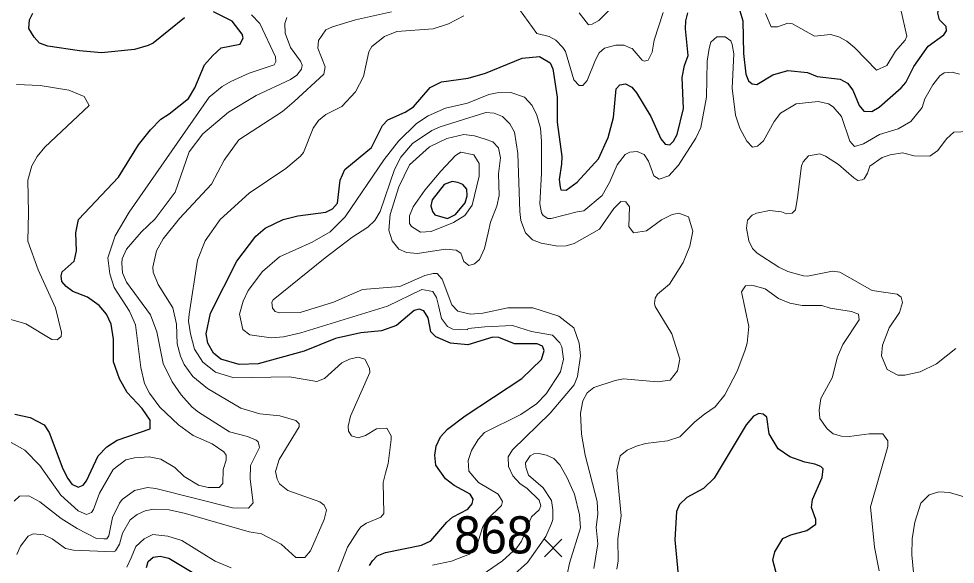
# Model space of a CAD drawing. Extents: x 294.2 to 320.3, y 7482.7 to 7510.7.
# Drawn here: x 312.401 to 314.416, y 7491.771 to 7492.945 of the extents above; entities that cross this region are included whole.
import ezdxf
from ezdxf.enums import TextEntityAlignment as Align

# ---------------------------------------------------------------- set-up
doc = ezdxf.new("R2010")
doc.units = 0
doc.header["$LTSCALE"] = 0.032
for name, color, linetype, lineweight in [('1', 7, 'Continuous', 25), ('2', 7, 'Continuous', 13), ('21', 7, 'Continuous', 25)]:
    doc.layers.add(name, color=color, linetype=linetype, lineweight=lineweight)
doc.layers.add('61', color=7, linetype='Continuous')

msp = doc.modelspace()

# ---------------------------------------------------------------- linework, layer by layer
at = {"layer": '1'}
for points in [[(314.1188, 7492.8212), (314.1687, 7492.8153), (314.1842, 7492.8067), (314.1958, 7492.7916), (314.2097, 7492.7588), (314.2191, 7492.7464), (314.2368, 7492.7453), (314.2524, 7492.755), (314.2995, 7492.7964), (314.31, 7492.8083), (314.3272, 7492.8427), (314.3577, 7492.8863), (314.3915, 7492.911), (314.3976, 7492.9196), (314.3965, 7492.9288), (314.3821, 7492.9433), (314.3788, 7492.9573), (314.3815, 7492.9702), (314.3931, 7492.9847), (314.4481, 7493.0267)], [(313.9462, 7492.9842), (313.959, 7492.9407), (313.9607, 7492.8702), (313.9657, 7492.8261), (313.9712, 7492.8115)], [(312.7574, 7492.9475), (312.6903, 7492.8926), (312.6795, 7492.8875), (312.6501, 7492.8792), (312.5786, 7492.8722), (312.5314, 7492.876), (312.4637, 7492.8863), (312.4458, 7492.8926), (312.4343, 7492.9054), (312.4228, 7492.9246), (312.4241, 7492.9431), (312.4311, 7492.9571)], [(312.6047, 7492.2064), (312.6047, 7492.2551), (312.5994, 7492.2874), (312.5899, 7492.3094), (312.5742, 7492.3275), (312.5485, 7492.3456), (312.5173, 7492.3582), (312.5026, 7492.3691), (312.4937, 7492.3793), (312.4924, 7492.3914), (312.4943, 7492.4003), (312.5199, 7492.4234), (312.5218, 7492.4291), (312.525, 7492.4457), (312.5237, 7492.484), (312.5294, 7492.5127), (312.6156, 7492.6041), (312.6586, 7492.674), (312.684, 7492.7062), (312.7069, 7492.7292), (312.7242, 7492.7407), (312.7658, 7492.7735), (312.78, 7492.7963), (312.8008, 7492.846), (312.8187, 7492.8664), (312.8365, 7492.8824), (312.8774, 7492.8907), (312.8838, 7492.9041), (312.8819, 7492.9124), (312.8599, 7492.9399), (312.82, 7492.9603)], [(313.3237, 7492.0612), (313.3614, 7492.0902), (313.4834, 7492.1703), (313.5256, 7492.2118), (313.5317, 7492.2306), (313.5278, 7492.2403), (313.5167, 7492.2451), (313.4673, 7492.2451), (313.434, 7492.2591), (313.4207, 7492.2596), (313.3675, 7492.2435), (313.3297, 7492.2467), (313.2986, 7492.2601), (313.2876, 7492.2714), (313.282, 7492.3015), (313.2726, 7492.3161), (313.2626, 7492.3198), (313.2515, 7492.3171), (313.2138, 7492.2849), (313.1816, 7492.273), (313.1373, 7492.2692), (313.0824, 7492.2569), (313.0152, 7492.2295), (312.9159, 7492.202), (312.8754, 7492.2009), (312.836, 7492.2122), (312.8199, 7492.2251), (312.8077, 7492.2466), (312.8044, 7492.267), (312.8133, 7492.3117), (312.8698, 7492.423), (312.9109, 7492.4773), (312.9308, 7492.4945), (312.9697, 7492.5128), (313.0013, 7492.5209), (313.0617, 7492.5285), (313.0761, 7492.536), (313.0867, 7492.5479), (313.0928, 7492.5979), (313.1028, 7492.6204), (313.1599, 7492.6678), (313.1838, 7492.7156), (313.1949, 7492.7279), (313.2321, 7492.7441), (313.2504, 7492.7559), (313.2859, 7492.7973), (313.3109, 7492.8096), (313.3678, 7492.8173), (313.4054, 7492.8281), (313.484, 7492.8607), (313.5216, 7492.8639), (313.5446, 7492.8505), (313.5504, 7492.8377), (313.5593, 7492.7764), (313.5593, 7492.7228), (313.5695, 7492.6488), (313.5689, 7492.6322), (313.5638, 7492.599), (313.5657, 7492.5824), (313.5676, 7492.5772), (313.5785, 7492.576), (313.6025, 7492.5935), (313.6487, 7492.6436), (313.6691, 7492.6896), (313.6806, 7492.733), (313.6866, 7492.7943), (313.6944, 7492.8029), (313.7066, 7492.805), (313.7199, 7492.798), (313.7299, 7492.7857), (313.7611, 7492.7346), (313.7827, 7492.6868), (313.7921, 7492.6755), (313.8016, 7492.6738), (313.8099, 7492.6819), (313.8177, 7492.6964), (313.831, 7492.7518), (313.8282, 7492.8191), (313.8332, 7492.8449), (313.8415, 7492.8664), (313.8354, 7492.9239), (313.8365, 7492.9412), (313.8409, 7492.9584)], [(313.9712, 7492.8115), (313.9789, 7492.8051), (313.9889, 7492.804), (314.0239, 7492.8244), (314.0561, 7492.8341), (314.0982, 7492.8293), (314.1188, 7492.8212)], [(312.6126, 7492.0379), (312.6833, 7492.0626), (312.6839, 7492.0811), (312.6661, 7492.106), (312.6341, 7492.1405), (312.6175, 7492.1699), (312.6047, 7492.2064)], [(312.3922, 7492.0941), (312.4252, 7492.0863), (312.4558, 7492.0706), (312.4661, 7492.054), (312.4954, 7491.9762), (312.5064, 7491.955), (312.515, 7491.9432), (312.5284, 7491.9369), (312.5394, 7491.9409), (312.5467, 7491.9503), (312.5715, 7492.0041), (312.5903, 7492.0237), (312.6126, 7492.0379)], [(314.0327, 7491.7441), (314.0238, 7491.7796), (314.0282, 7491.7974), (314.0454, 7491.8264), (314.062, 7491.834), (314.097, 7491.8431), (314.1159, 7491.8571), (314.1159, 7491.8667), (314.107, 7491.8926), (314.1092, 7491.9103), (314.1298, 7491.9576), (314.132, 7491.9759), (314.127, 7491.9813), (314.1142, 7491.9861), (314.0921, 7491.9904), (314.0604, 7492.0018), (314.0349, 7492.0195), (314.016, 7492.0512), (314.0105, 7492.0873), (314.0027, 7492.0938), (313.9933, 7492.0954), (313.9817, 7492.0895), (313.9661, 7492.0712), (313.8972, 7491.9562), (313.8745, 7491.9341), (313.8385, 7491.9147), (313.8229, 7491.8991), (313.8163, 7491.8841), (313.8129, 7491.8233), (313.8212, 7491.733)], [(313.3375, 7491.9402), (313.3192, 7491.9547), (313.2987, 7491.9843), (313.2965, 7492.0052), (313.2993, 7492.0246), (313.3082, 7492.045), (313.3237, 7492.0612)], [(313.1556, 7491.768), (313.1623, 7491.7782), (313.1722, 7491.7884), (313.19, 7491.796), (313.2677, 7491.8116), (313.2877, 7491.8207), (313.322, 7491.8616), (313.3343, 7491.8718), (313.3675, 7491.8891), (313.3769, 7491.9009), (313.3786, 7491.9106), (313.3725, 7491.9219), (313.3375, 7491.9402)], [(312.6754, 7491.7635), (312.6793, 7491.7764), (312.6898, 7491.7861), (312.7048, 7491.7877), (312.7236, 7491.7839), (312.7741, 7491.7533)]]:
    msp.add_lwpolyline(points, dxfattribs=at)
msp.add_lwpolyline([(313.3164, 7492.5887), (313.2907, 7492.5553), (313.2874, 7492.5422), (313.2912, 7492.5302), (313.2961, 7492.5231), (313.3235, 7492.5154), (313.3409, 7492.5236), (313.3617, 7492.5493), (313.3661, 7492.5641), (313.365, 7492.5783), (313.3568, 7492.5887), (313.3459, 7492.593), (313.3338, 7492.5952)], close=True, dxfattribs=at)
at = {"layer": '2'}
for points in [[(313.4693, 7492.9782), (313.5159, 7492.9137)], [(312.5288, 7491.8858), (312.5467, 7491.8781), (312.5575, 7491.8819), (312.5614, 7491.8883), (312.5747, 7491.9234), (312.6041, 7491.9745), (312.6316, 7491.9956), (312.6501, 7492), (312.6814, 7492.002), (312.7063, 7491.9969), (312.737, 7491.979), (312.7567, 7491.9598), (312.788, 7491.9407), (312.8085, 7491.9356), (312.8321, 7491.9362), (312.8397, 7491.9445), (312.841, 7491.9745), (312.8474, 7491.995), (312.8474, 7492.0052), (312.8423, 7492.0128), (312.8174, 7492.0301), (312.7765, 7492.0479), (312.7446, 7492.0709), (312.7044, 7492.1086), (312.682, 7492.1392), (312.6718, 7492.1597), (312.6635, 7492.1942), (312.652, 7492.2861), (312.6393, 7492.3155), (312.6061, 7492.3665), (312.5965, 7492.3959), (312.5926, 7492.4303), (312.6086, 7492.4776), (312.6386, 7492.5287), (312.8104, 7492.7764), (312.8385, 7492.7994), (312.857, 7492.8103), (312.8966, 7492.8282), (312.9508, 7492.846), (312.954, 7492.8531), (312.9534, 7492.8633), (312.9195, 7492.9348), (312.9016, 7492.9539)], [(313.0658, 7491.6974), (313.1085, 7491.8072), (313.1315, 7491.8436), (313.1372, 7491.8513), (313.1494, 7491.8589), (313.1801, 7491.8717), (313.1864, 7491.88), (313.1851, 7491.9464), (313.1902, 7491.9669), (313.196, 7491.9873), (313.2024, 7492.0396), (313.2024, 7492.0473), (313.1928, 7492.0639), (313.1705, 7492.0626), (313.1469, 7492.0479), (313.1309, 7492.0428), (313.1168, 7492.0473), (313.1105, 7492.0575), (313.1098, 7492.0677), (313.1149, 7492.0894), (313.1564, 7492.1839), (313.1558, 7492.1929), (313.1456, 7492.212), (313.1315, 7492.2165), (313.1124, 7492.212), (313.0964, 7492.2043), (313.0587, 7492.1705), (313.0421, 7492.1641), (312.9834, 7492.1744), (312.864, 7492.1718), (312.8244, 7492.1846), (312.7969, 7492.2056), (312.7791, 7492.2337), (312.7701, 7492.2669), (312.7663, 7492.2938), (312.7676, 7492.3091), (312.7854, 7492.4253), (312.802, 7492.4674), (312.8346, 7492.5127), (312.8966, 7492.5695), (312.9757, 7492.6232), (313.007, 7492.6494), (313.0134, 7492.6577), (313.0344, 7492.71), (313.0459, 7492.7266), (313.0613, 7492.7394), (313.0964, 7492.7566), (313.1258, 7492.7879), (313.1424, 7492.8211), (313.1539, 7492.8741), (313.1609, 7492.8856), (313.1877, 7492.9073), (313.2145, 7492.9181), (313.2924, 7492.9239), (313.3256, 7492.9341), (313.3588, 7492.952)], [(313.2031, 7492.9603), (313.1252, 7492.9431), (313.076, 7492.9278), (313.0613, 7492.9214), (313.0459, 7492.8984), (313.0441, 7492.8818), (313.06, 7492.8416), (313.0575, 7492.8262), (312.9936, 7492.7669), (312.9681, 7492.7458), (312.8742, 7492.6845), (312.8429, 7492.6411), (312.8155, 7492.5893)], [(313.6768, 7492.9699), (313.6493, 7492.9418), (313.6347, 7492.9335), (313.627, 7492.9322), (313.6065, 7492.9584)], [(313.6066, 7492.8013), (313.6148, 7492.8019), (313.6238, 7492.8122), (313.6417, 7492.8569), (313.65, 7492.8722), (313.6615, 7492.8818), (313.6857, 7492.8882), (313.7036, 7492.8882), (313.7157, 7492.8824), (313.7208, 7492.8811), (313.7425, 7492.8562), (313.747, 7492.8537), (313.7553, 7492.8562), (313.7636, 7492.8735), (313.7681, 7492.899), (313.7878, 7492.9591)], [(314.0075, 7492.9565), (314.0203, 7492.9278), (314.0337, 7492.9278), (314.056, 7492.936), (314.0662, 7492.9347), (314.1135, 7492.9079), (314.148, 7492.9112), (314.1659, 7492.9061), (314.1825, 7492.8971), (314.1997, 7492.8824), (314.2469, 7492.8345), (314.2687, 7492.8447), (314.2872, 7492.8754), (314.3082, 7492.899), (314.3121, 7492.908), (314.2986, 7492.968)], [(312.9993, 7492.8237), (313.0096, 7492.8371), (313.0109, 7492.8454), (313.007, 7492.8543), (312.9853, 7492.8837), (312.9738, 7492.9144), (312.9732, 7492.9348), (312.9777, 7492.9482)], [(313.5159, 7492.9137), (313.542, 7492.9073), (313.5567, 7492.8996), (313.572, 7492.8837), (313.5772, 7492.8748), (313.595, 7492.8141), (313.6066, 7492.8013)], [(313.8, 7492.6072), (313.8205, 7492.6302), (313.8581, 7492.6883), (313.8683, 7492.7113), (313.8811, 7492.7764), (313.8823, 7492.8543), (313.8862, 7492.8812), (313.89, 7492.8946), (313.9034, 7492.9067), (313.9207, 7492.9067), (313.9335, 7492.8977), (313.936, 7492.8901), (313.9398, 7492.8697), (313.936, 7492.7956), (313.943, 7492.7381), (313.9526, 7492.71), (313.9673, 7492.682), (313.98, 7492.6691), (313.9909, 7492.6711), (314.0037, 7492.6826), (314.0267, 7492.7241), (314.0401, 7492.742), (314.0739, 7492.7618), (314.1212, 7492.7669), (314.1435, 7492.7624), (314.1531, 7492.756), (314.171, 7492.7349), (314.1895, 7492.682), (314.1991, 7492.6704), (314.2188, 7492.6762), (314.2533, 7492.696), (314.2936, 7492.7081), (314.3204, 7492.724), (314.3446, 7492.7541), (314.351, 7492.7726), (314.3676, 7492.8033), (314.3829, 7492.8224), (314.3919, 7492.8288), (314.4097, 7492.8307), (314.4251, 7492.8262)], [(312.7376, 7492.5721), (312.7676, 7492.659), (312.7969, 7492.6972), (312.8525, 7492.7445), (312.9119, 7492.7802), (312.9853, 7492.8147), (312.9993, 7492.8237)], [(312.396, 7492.8039), (312.4471, 7492.8019), (312.5084, 7492.7917), (312.5416, 7492.7783), (312.5524, 7492.7586), (312.4567, 7492.6685), (312.4407, 7492.6488), (312.4292, 7492.6283), (312.4202, 7492.5977), (312.4215, 7492.5274), (312.4202, 7492.4661), (312.4426, 7492.4049), (312.4802, 7492.3231), (312.493, 7492.2695), (312.4918, 7492.2612), (312.4835, 7492.2541)], [(313.2912, 7491.7683), (313.332, 7491.7772), (313.3706, 7491.7924), (313.3862, 7491.8075), (313.3989, 7491.85), (313.4095, 7491.8678), (313.4399, 7491.8973), (313.4418, 7491.9056), (313.4323, 7491.9215), (313.3901, 7491.9464), (313.3697, 7491.9713), (313.3677, 7491.9943), (313.3748, 7492.0154), (313.3895, 7492.0396), (313.4029, 7492.0543), (313.4814, 7492.0932), (313.5152, 7492.1162), (313.5357, 7492.1373), (313.5663, 7492.1852), (313.5733, 7492.212), (313.5695, 7492.2389), (313.5651, 7492.2478), (313.5491, 7492.2637), (313.5044, 7492.272), (313.4635, 7492.2848), (313.4035, 7492.2822), (313.3677, 7492.2784), (313.3665, 7492.2758), (313.3346, 7492.2771), (313.3237, 7492.2829), (313.3109, 7492.3001), (313.3039, 7492.3282), (313.2995, 7492.3448), (313.2918, 7492.3582), (313.2682, 7492.3621), (313.1941, 7492.3263), (313.0077, 7492.2689), (312.9706, 7492.2605), (312.9438, 7492.258), (312.8978, 7492.2644), (312.8831, 7492.2765), (312.8761, 7492.3091), (312.8838, 7492.3372), (312.8947, 7492.3602), (312.9253, 7492.401), (312.9617, 7492.4329), (313.0319, 7492.4642), (313.0709, 7492.4865), (313.1034, 7492.5185), (313.1871, 7492.6424), (313.2183, 7492.682), (313.2567, 7492.7196), (313.2822, 7492.7362), (313.3193, 7492.7528), (313.3665, 7492.7636), (313.4125, 7492.7822), (313.4303, 7492.786), (313.4597, 7492.7866), (313.4891, 7492.7764), (313.5057, 7492.7586), (313.5159, 7492.7381), (313.5235, 7492.71), (313.5255, 7492.682), (313.5261, 7492.613), (313.5222, 7492.5466), (313.5255, 7492.5274), (313.5293, 7492.5217), (313.5395, 7492.5153), (313.5466, 7492.5153), (313.6027, 7492.5299), (313.6167, 7492.5319), (313.6563, 7492.5644), (313.6723, 7492.5926), (313.6883, 7492.6309), (313.7055, 7492.6532), (313.7157, 7492.6583)], [(313.2209, 7492.3691), (313.1405, 7492.3621), (313.0779, 7492.3353), (313.0064, 7492.3129), (312.9617, 7492.3123), (312.9528, 7492.3148), (312.947, 7492.3218), (312.9451, 7492.3352), (312.9483, 7492.3403), (313.06, 7492.4304), (313.1175, 7492.4744), (313.152, 7492.4968), (313.1673, 7492.5108), (313.1787, 7492.53), (313.2094, 7492.6207), (313.2228, 7492.6475), (313.2484, 7492.6768), (313.2899, 7492.7049), (313.3078, 7492.7126), (313.4061, 7492.7432), (313.424, 7492.7419), (313.4418, 7492.7349), (313.4578, 7492.719), (313.4673, 7492.7011), (313.475, 7492.6551), (313.4788, 7492.53), (313.4814, 7492.5108), (313.4916, 7492.484), (313.5063, 7492.4693), (313.5248, 7492.4623), (313.5606, 7492.4559), (313.5785, 7492.4566), (313.5964, 7492.4617), (313.6506, 7492.4923), (313.6813, 7492.5364), (313.6966, 7492.5517), (313.7074, 7492.5511), (313.7151, 7492.5402), (313.7138, 7492.4981), (313.724, 7492.4847), (313.7515, 7492.4885), (313.784, 7492.5121), (313.807, 7492.5236), (313.8211, 7492.5268), (313.8422, 7492.5191), (313.8517, 7492.4878), (313.8447, 7492.4559), (313.8307, 7492.4202), (313.8013, 7492.3735), (313.7757, 7492.3519), (313.77, 7492.3435), (313.7687, 7492.3321), (313.77, 7492.3257), (313.8064, 7492.2669), (313.8236, 7492.212), (313.8185, 7492.1871), (313.8026, 7492.1673), (313.7751, 7492.1635), (313.7023, 7492.1698), (313.6845, 7492.166), (313.6385, 7492.1514), (313.6238, 7492.1399), (313.6149, 7492.1226), (313.6097, 7492.0958), (313.6116, 7492.0511), (313.62, 7492.0052), (313.6455, 7491.9056), (313.6468, 7491.8787), (313.6436, 7491.8507), (313.6468, 7491.8149), (313.6384, 7491.7613)], [(314.4455, 7492.7023), (314.4129, 7492.7011), (314.3976, 7492.687), (314.3785, 7492.6615), (314.3612, 7492.6494), (314.328, 7492.65), (314.3025, 7492.6564), (314.2757, 7492.6526), (314.2591, 7492.6468), (314.2323, 7492.6277), (314.2271, 7492.613), (314.2201, 7492.6008), (314.2156, 7492.5983), (314.2067, 7492.597), (314.1978, 7492.6027), (314.1646, 7492.6315), (314.1371, 7492.6494), (314.125, 7492.6545), (314.1001, 7492.65), (314.0886, 7492.6373), (314.0854, 7492.6283), (314.0764, 7492.5606), (314.072, 7492.5338), (314.0649, 7492.5268), (314.0528, 7492.5255), (314.042, 7492.5299), (314.0165, 7492.5325), (313.9884, 7492.5267)], [(313.7157, 7492.6583), (313.7317, 7492.6596), (313.7464, 7492.6532), (313.7559, 7492.6385), (313.7674, 7492.6072), (313.7789, 7492.5996), (313.8, 7492.6072)], [(312.8155, 7492.5893), (312.7471, 7492.5153), (312.7114, 7492.4713), (312.6973, 7492.4457), (312.6897, 7492.4106), (312.6903, 7492.3997), (312.7006, 7492.3729)], [(312.3909, 7491.9068), (312.4024, 7491.917), (312.4222, 7491.9183), (312.4464, 7491.9049), (312.4924, 7491.8692), (312.5269, 7491.8475), (312.5684, 7491.8264), (312.5837, 7491.8251), (312.5907, 7491.8257), (312.5946, 7491.8315), (312.6028, 7491.8711), (312.6176, 7491.9023), (312.6233, 7491.91), (312.6501, 7491.9292), (312.6782, 7491.9356), (312.6961, 7491.9336), (312.861, 7491.8918), (312.8953, 7491.8915), (312.9055, 7491.903), (312.8991, 7491.9541), (312.8998, 7491.9835), (312.9189, 7492.0224), (312.9157, 7492.0345), (312.9119, 7492.0377), (312.8928, 7492.046), (312.8544, 7492.0556), (312.788, 7492.0984), (312.774, 7492.1086), (312.7503, 7492.1354), (312.7312, 7492.1635), (312.7114, 7492.2031), (312.698, 7492.2708), (312.684, 7492.3078), (312.6329, 7492.378), (312.6239, 7492.3985), (312.6227, 7492.4189), (312.6233, 7492.4284), (312.6329, 7492.4495), (312.6641, 7492.4859), (312.6942, 7492.5146), (312.7376, 7492.5721)], [(313.9884, 7492.5267), (313.9794, 7492.5223), (313.9692, 7492.5114), (313.9666, 7492.4942), (313.9717, 7492.4674), (313.9801, 7492.4508), (313.9897, 7492.4406), (314.0362, 7492.4106), (314.0561, 7492.401), (314.0893, 7492.3914), (314.0982, 7492.3908), (314.1518, 7492.4017), (314.1678, 7492.3997), (314.2374, 7492.3601), (314.291, 7492.3519), (314.2999, 7492.3461), (314.3025, 7492.3346), (314.2961, 7492.3129), (314.2738, 7492.2797), (314.2597, 7492.2427), (314.2572, 7492.2197), (314.2693, 7492.1897), (314.2923, 7492.1775), (314.3076, 7492.1775), (314.3408, 7492.1852), (314.3759, 7492.2024), (314.4174, 7492.235)], [(313.3454, 7492.3154), (313.3327, 7492.3295), (313.3122, 7492.3844), (313.3013, 7492.3965), (313.2924, 7492.3971), (313.2746, 7492.3927), (313.2209, 7492.3691)], [(312.7006, 7492.3729), (312.7325, 7492.3231), (312.7401, 7492.2874), (312.742, 7492.2452), (312.7491, 7492.2184), (312.7567, 7492.2005), (312.7752, 7492.175), (312.8072, 7492.1494), (312.8787, 7492.1067), (312.9196, 7492.0945), (312.963, 7492.0901), (312.9974, 7492.0805), (313.0045, 7492.0728), (313.0045, 7492.0664), (312.9611, 7491.9962), (312.9534, 7491.9707), (312.9566, 7491.954), (312.9623, 7491.9438), (312.9802, 7491.9292), (313.0485, 7491.9049), (313.0581, 7491.8979), (313.0632, 7491.887), (313.0581, 7491.8673), (313.0287, 7491.7995), (313.0166, 7491.7849), (312.9974, 7491.7855), (312.9655, 7491.8136), (312.9234, 7491.836), (312.8966, 7491.8404), (312.7599, 7491.88), (312.7242, 7491.8876), (312.691, 7491.8896), (312.6731, 7491.8858), (312.6558, 7491.8781), (312.6405, 7491.866), (312.6239, 7491.8379), (312.6176, 7491.8136), (312.6092, 7491.7995), (312.6048, 7491.7977), (312.5186, 7491.8008), (312.5013, 7491.8046), (312.4726, 7491.8257), (312.4548, 7491.834), (312.4317, 7491.836), (312.4209, 7491.8309), (312.4043, 7491.8098), (312.3966, 7491.7919)], [(314.2527, 7491.7562), (314.2424, 7491.8072), (314.2335, 7491.8941), (314.2712, 7492.0243), (314.2712, 7492.0364), (314.2604, 7492.0518), (314.231, 7492.0518), (314.1876, 7492.0454), (314.171, 7492.0467), (314.1531, 7492.0518), (314.1403, 7492.062), (314.1244, 7492.0843), (314.1231, 7492.1022), (314.1269, 7492.1278), (314.1512, 7492.1718), (314.1627, 7492.2171), (314.1742, 7492.244), (314.2092, 7492.2969), (314.208, 7492.3091), (314.1927, 7492.3148), (314.1467, 7492.3218), (314.1288, 7492.3282), (314.0867, 7492.3282), (314.0599, 7492.3327), (314.0356, 7492.3429), (314.0069, 7492.3639), (313.9782, 7492.3716), (313.9647, 7492.3703), (313.9564, 7492.357), (313.9717, 7492.2823), (313.9686, 7492.2465), (313.9635, 7492.2299), (313.9469, 7492.1865), (313.9201, 7492.1354), (313.8996, 7492.1098), (313.8766, 7492.0939), (313.8556, 7492.0773), (313.8236, 7492.0447), (313.7968, 7492.0364), (313.7496, 7492.0307), (313.7304, 7492.025), (313.71, 7492.0166), (313.6953, 7492.0039), (313.6882, 7491.9732), (313.6972, 7491.8749), (313.6902, 7491.8251), (313.6908, 7491.7779), (313.6882, 7491.76)], [(312.4835, 7492.2541), (312.472, 7492.2548), (312.4164, 7492.2886), (312.3577, 7492.3052), (312.3066, 7492.3276), (312.29, 7492.341), (312.269, 7492.3653)], [(313.3678, 7491.7268), (313.4418, 7491.7778), (313.4729, 7491.8062), (313.4828, 7491.8202), (313.5045, 7491.873), (313.521, 7491.8877), (313.5242, 7491.8966), (313.521, 7491.9087), (313.4948, 7491.9336), (313.4788, 7491.9445), (313.4642, 7491.9611), (313.4546, 7491.9809), (313.454, 7492.002), (313.4635, 7492.0167), (313.5446, 7492.0958), (313.5957, 7492.1571), (313.6034, 7492.175), (313.6098, 7492.2197), (313.6065, 7492.2465), (313.5951, 7492.2797), (313.5631, 7492.3052), (313.507, 7492.3231), (313.4533, 7492.3231), (313.3997, 7492.3116), (313.3729, 7492.309), (313.3454, 7492.3154)], [(312.3539, 7492.0383), (312.3673, 7492.039), (312.3794, 7492.0358), (312.4139, 7492.016), (312.4464, 7491.9835), (312.4911, 7491.9196), (312.5288, 7491.8858)], [(313.5759, 7491.7242), (313.5861, 7491.7728), (313.6098, 7491.8494), (313.6076, 7491.8769), (313.5965, 7491.9215), (313.5805, 7491.9582), (313.565, 7491.9847), (313.5523, 7491.9981), (313.5363, 7492.0058), (313.5197, 7492.009), (313.5095, 7492.0084), (313.5012, 7492.0039), (313.4916, 7491.9892), (313.4923, 7491.9796), (313.498, 7491.9624), (313.5293, 7491.9349), (313.5472, 7491.9081), (313.5503, 7491.8877), (313.5503, 7491.8673), (313.5472, 7491.8583), (313.5354, 7491.8304), (313.4954, 7491.7747), (313.4622, 7491.744)], [(314.45, 7491.9113), (314.4034, 7491.9254), (314.381, 7491.9266), (314.36, 7491.9202), (314.342, 7491.9024), (314.3293, 7491.8609), (314.3236, 7491.8251), (314.3229, 7491.7906), (314.3331, 7491.677), (314.3293, 7491.6495), (314.3254, 7491.6425), (314.3076, 7491.6278), (314.2648, 7491.6061), (314.2578, 7491.5914), (314.261, 7491.5672), (314.2808, 7491.5314), (314.2833, 7491.5122), (314.2712, 7491.5052), (314.2489, 7491.504), (314.2284, 7491.4956), (314.2227, 7491.4797), (314.2259, 7491.451), (314.2406, 7491.4286), (314.2591, 7491.4126)], [(312.6335, 7491.7644), (312.6424, 7491.7843), (312.6527, 7491.8091), (312.6706, 7491.8257), (312.6897, 7491.8347), (312.7216, 7491.8309), (312.7516, 7491.8219), (312.8052, 7491.7887), (312.8238, 7491.7772), (312.8583, 7491.7632)]]:
    msp.add_lwpolyline(points, dxfattribs=at)
for points in [[(313.4111, 7492.484), (313.4029, 7492.4508), (313.392, 7492.4272), (313.3818, 7492.4176), (313.3691, 7492.4138), (313.3588, 7492.4227), (313.3524, 7492.4406), (313.3422, 7492.447), (313.3193, 7492.4495), (313.2592, 7492.44), (313.235, 7492.4418), (313.2184, 7492.4495), (313.2043, 7492.4674), (313.1973, 7492.4904), (313.1999, 7492.5236), (313.219, 7492.5836), (313.242, 7492.6309), (313.2848, 7492.6696), (313.3218, 7492.6877), (313.3588, 7492.696), (313.3818, 7492.6934), (313.4048, 7492.6864), (313.4208, 7492.68), (313.4329, 7492.6672), (313.4374, 7492.6462), (313.4329, 7492.6117), (313.4348, 7492.5645), (313.4297, 7492.5415), (313.4157, 7492.507)], [(313.2461, 7492.4983), (313.242, 7492.5045), (313.242, 7492.521), (313.2497, 7492.5402), (313.2745, 7492.576), (313.309, 7492.6168), (313.3407, 7492.6507), (313.3525, 7492.6583), (313.3799, 7492.6526), (313.3914, 7492.6334), (313.3914, 7492.6066), (313.3768, 7492.5438), (313.3607, 7492.5218), (313.3363, 7492.5067), (313.288, 7492.4869), (313.2656, 7492.4859)]]:
    msp.add_lwpolyline(points, close=True, dxfattribs=at)
at = {"layer": '21'}
for p, q in [((313.532, 7491.8244), (313.5695, 7491.7869)), ((313.5695, 7491.8244), (313.532, 7491.7869))]:
    msp.add_line(p, q, dxfattribs=at)

# ---------------------------------------------------------------- texts
at = {"layer": '61', "width": 0.95}
msp.add_text('868', height=0.08, dxfattribs=at).set_placement((313.4228, 7491.7939), align=Align.CENTER)

doc.saveas('drawing.dxf')
